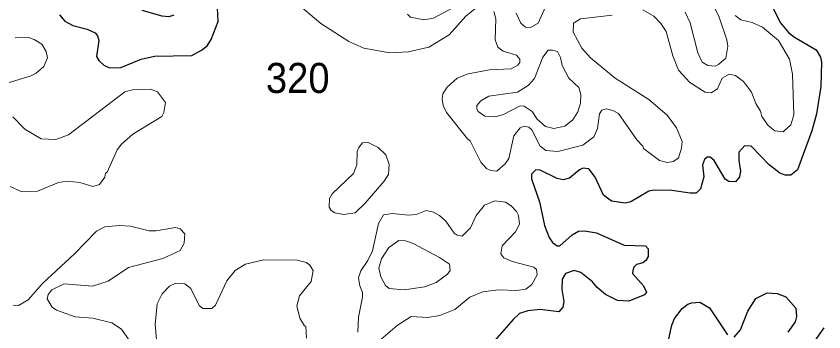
# Model space of a CAD drawing. Extents: x 763.2 to 816.8, y 7896.5 to 7952.7.
# Drawn here: x 801.261 to 805.563, y 7941.568 to 7943.248 of the extents above; entities that cross this region are included whole.
import ezdxf

# ---------------------------------------------------------------- set-up
doc = ezdxf.new("R2010")
doc.units = 0
doc.header["$LTSCALE"] = 0.064
doc.layers.add('1', color=7, linetype='Continuous', lineweight=25)
doc.layers.add('2', color=7, linetype='Continuous', lineweight=13)
doc.layers.add('21', color=7, linetype='Continuous')

msp = doc.modelspace()

# ---------------------------------------------------------------- linework, layer by layer
at = {"layer": '1'}
for points in [[(805.2193, 7943.4391), (805.3304, 7943.2137), (805.3739, 7943.1618), (805.4066, 7943.136), (805.5209, 7943.0683), (805.5443, 7943.0304), (805.5508, 7943.0033), (805.5461, 7942.8745)], [(801.4922, 7943.2558), (801.5206, 7943.2214), (801.5624, 7943.1977), (801.6393, 7943.1788), (801.6818, 7943.1589), (801.6946, 7943.1435), (801.7019, 7943.1194), (801.6892, 7943.0338), (801.7006, 7943.0126), (801.7282, 7942.9871), (801.7571, 7942.9731), (801.8174, 7942.9744), (801.9257, 7943.0189), (801.9972, 7943.0352), (802.196, 7943.0388), (802.2477, 7943.0668), (802.2774, 7943.0906), (802.2998, 7943.1244), (802.3363, 7943.2197), (802.3333, 7943.2902)], [(802.1008, 7943.254), (802.0741, 7943.2445), (802.0381, 7943.2475), (801.9319, 7943.2779)], [(805.5461, 7942.8745), (805.5235, 7942.7281), (805.4987, 7942.6385), (805.4222, 7942.4303), (805.3859, 7942.4029), (805.3565, 7942.4015)], [(805.3565, 7942.4015), (805.3283, 7942.4124), (805.2721, 7942.4565), (805.1763, 7942.5557), (805.1392, 7942.5587), (805.1092, 7942.5243), (805.109, 7942.4802), (805.1181, 7942.424), (805.1126, 7942.3924), (805.0922, 7942.3664), (805.0559, 7942.3681), (805.0373, 7942.3811), (804.9778, 7942.4793), (804.9566, 7942.4975), (804.9404, 7942.498), (804.9269, 7942.4853), (804.917, 7942.4577), (804.9231, 7942.394), (804.9057, 7942.3298), (804.8826, 7942.3071), (804.8502, 7942.306), (804.7523, 7942.3206), (804.6587, 7942.322), (804.6303, 7942.317), (804.5343, 7942.2602), (804.5058, 7942.2534), (804.4325, 7942.263), (804.3883, 7942.2954), (804.3443, 7942.3919), (804.3116, 7942.4353), (804.2791, 7942.4387), (804.2606, 7942.4313), (804.2082, 7942.3866), (804.1734, 7942.3765), (804.1423, 7942.384), (804.0519, 7942.4295), (804.0293, 7942.4297), (804.0064, 7942.4076), (804.0048, 7942.3824), (804.0488, 7942.2599), (804.0753, 7942.135), (804.0993, 7942.0707), (804.118, 7942.043), (804.1421, 7942.0254), (804.1573, 7942.0252), (804.2227, 7942.084), (804.2561, 7942.1035), (804.2881, 7942.1053), (804.352, 7942.0951), (804.4986, 7942.03), (804.6123, 7942.026), (804.6278, 7942.0095), (804.6274, 7941.9699), (804.6136, 7941.9473), (804.598, 7941.936), (804.5642, 7941.9267), (804.5502, 7941.9123), (804.5457, 7941.8946), (804.5438, 7941.8782), (804.6022, 7941.8134), (804.6173, 7941.7788), (804.607, 7941.765), (804.5238, 7941.7312), (804.4639, 7941.7355), (804.3994, 7941.7664), (804.3551, 7941.8041), (804.3309, 7941.8346), (804.269, 7941.8833), (804.233, 7941.8946), (804.1873, 7941.8783), (804.169, 7941.848), (804.1673, 7941.7938), (804.1769, 7941.7307), (804.1716, 7941.7005), (804.1513, 7941.6756), (804.0515, 7941.6877), (803.9865, 7941.6796), (803.9417, 7941.6658), (803.9071, 7941.6347), (803.7964, 7941.5061)], [(805.0852, 7941.5401), (805.1182, 7941.5788), (805.1569, 7941.6787), (805.2006, 7941.7463), (805.2602, 7941.7764), (805.3143, 7941.7732), (805.3608, 7941.7547), (805.413, 7941.6948), (805.4178, 7941.6492), (805.4104, 7941.6213), (805.3707, 7941.5668)], [(804.7247, 7941.4742), (804.7535, 7941.6041), (804.7672, 7941.6386), (804.8082, 7941.6928), (804.8378, 7941.7157), (804.8594, 7941.7235), (804.9029, 7941.7256), (804.9531, 7941.6969), (805.0499, 7941.5516)], [(805.4725, 7941.4584), (805.5637, 7941.5903)]]:
    msp.add_lwpolyline(points, dxfattribs=at)
at = {"layer": '2'}
for points in [[(803.7039, 7943.2869), (803.6566, 7943.248), (803.5662, 7943.1495), (803.4579, 7943.0834), (803.3502, 7943.0589), (803.2503, 7943.0536), (803.1121, 7943.0783), (803.0322, 7943.114), (802.8841, 7943.209), (802.6897, 7943.3734)], [(803.6101, 7943.3051), (803.4842, 7943.238), (803.4329, 7943.2296), (803.361, 7943.2433), (803.3444, 7943.2591)], [(804.0797, 7943.2979), (804.0405, 7943.2116), (804.0002, 7943.1887), (803.9735, 7943.1902), (803.9481, 7943.2103), (803.9236, 7943.2637)], [(805.0898, 7943.2521), (805.1196, 7943.228), (805.1808, 7943.2137), (805.2355, 7943.1899), (805.3209, 7943.1193), (805.3799, 7943.0191), (805.3965, 7942.9395), (805.4031, 7942.7239), (805.3862, 7942.6701), (805.3467, 7942.6331), (805.3008, 7942.6383), (805.2661, 7942.6664), (805.2332, 7942.7148), (805.2255, 7942.7424), (805.2003, 7942.7837), (805.1766, 7942.8442), (805.134, 7942.9002), (805.0914, 7942.9332), (805.0581, 7942.9399), (805.0216, 7942.9178), (804.9958, 7942.862), (804.9619, 7942.8401), (804.9311, 7942.8436), (804.8497, 7942.8951), (804.7887, 7942.96), (804.7575, 7943.0374), (804.7229, 7943.1664), (804.6948, 7943.2097), (804.657, 7943.2474), (804.5978, 7943.2819)], [(804.9691, 7943.3149), (805.0052, 7943.243), (805.0461, 7943.1226), (805.0514, 7943.0881), (805.0404, 7943.0252), (805.0024, 7942.9911), (804.983, 7942.9816), (804.9452, 7942.9861), (804.9152, 7943.0043), (804.8919, 7943.0531), (804.8507, 7943.2136), (804.8242, 7943.2693)], [(804.4393, 7942.7461), (804.4045, 7942.7544), (804.381, 7942.7476), (804.3683, 7942.7292), (804.3575, 7942.6503), (804.3377, 7942.6061), (804.279, 7942.5623), (804.1461, 7942.5277), (804.0822, 7942.5342), (804.0515, 7942.5572), (804.0067, 7942.6431), (803.9914, 7942.6575), (803.9649, 7942.6624), (803.9448, 7942.6546), (803.9109, 7942.6123), (803.8844, 7942.4906), (803.8656, 7942.4616), (803.8207, 7942.4234), (803.7883, 7942.4268), (803.766, 7942.4379), (803.7358, 7942.4709), (803.6782, 7942.5855), (803.6645, 7942.5952), (803.5532, 7942.7363), (803.5359, 7942.7732), (803.5296, 7942.8071), (803.5337, 7942.8343), (803.5559, 7942.8711), (803.6093, 7942.9187), (803.669, 7942.9421), (803.7821, 7942.963), (803.8977, 7942.9682), (803.9331, 7942.9873), (803.9429, 7943.0015), (803.9435, 7943.0188), (803.9251, 7943.0404), (803.8551, 7943.0615), (803.8258, 7943.0834), (803.8123, 7943.1216), (803.8153, 7943.2334), (803.8052, 7943.273)], [(804.4349, 7943.2543), (804.2667, 7943.2342), (804.2298, 7943.2105), (804.2267, 7943.1623), (804.2732, 7943.0786), (804.319, 7943.0266), (804.4503, 7942.918), (804.6307, 7942.8054), (804.7276, 7942.7216), (804.7785, 7942.6541), (804.8079, 7942.5819), (804.8048, 7942.5458), (804.7878, 7942.4947), (804.7624, 7942.4749), (804.7283, 7942.4689), (804.6864, 7942.4804)], [(801.2233, 7942.8952), (801.336, 7942.9296), (801.3673, 7942.9456), (801.4089, 7942.9796), (801.4272, 7943.0257), (801.4198, 7943.0603), (801.397, 7943.1001), (801.3572, 7943.1248), (801.3208, 7943.1357), (801.2558, 7943.1324)], [(801.2295, 7942.3417), (801.2913, 7942.3142), (801.3741, 7942.3176), (801.487, 7942.3628), (801.5318, 7942.3699), (801.5994, 7942.3628), (801.6693, 7942.3423), (801.7054, 7942.3524), (801.7328, 7942.3909), (801.7366, 7942.412), (801.7452, 7942.4187), (801.7996, 7942.5371), (801.8215, 7942.5667), (801.8825, 7942.6199), (802.037, 7942.7137), (802.0477, 7942.7362), (802.0568, 7942.7885), (802.0127, 7942.8461), (801.9767, 7942.8596), (801.8796, 7942.8563), (801.8396, 7942.8461), (801.5397, 7942.6173), (801.4727, 7942.5919), (801.3944, 7942.5949), (801.3061, 7942.6477), (801.2425, 7942.7128)], [(804.6864, 7942.4804), (804.602, 7942.5435), (804.5977, 7942.5569), (804.5666, 7942.5896), (804.469, 7942.7304), (804.4393, 7942.7461)], [(803.0811, 7941.5664), (803.0841, 7941.6471), (803.1056, 7941.7528), (803.1053, 7941.7775), (803.0908, 7941.8128), (803.0843, 7941.8549), (803.096, 7941.8926), (803.134, 7941.9488), (803.1579, 7941.9995), (803.1899, 7942.1454), (803.2169, 7942.1914), (803.266, 7942.1989), (803.3495, 7942.1892), (803.392, 7942.1921), (803.4437, 7942.2136), (803.4843, 7942.2052), (803.5164, 7942.1874), (803.5493, 7942.1579), (803.5944, 7942.093), (803.6096, 7942.0822), (803.6371, 7942.0779), (803.6799, 7942.1221), (803.7108, 7942.1881), (803.7552, 7942.2419), (803.8097, 7942.2647), (803.867, 7942.2576), (803.8976, 7942.2384), (803.9256, 7942.2088), (803.9371, 7942.1869), (803.9421, 7942.1409), (803.9197, 7942.1009), (803.8501, 7942.0263), (803.8424, 7941.9834), (803.8583, 7941.9627), (803.9021, 7941.9435), (804.0187, 7941.9132), (804.0325, 7941.9008), (804.0355, 7941.8722), (804.0079, 7941.8211), (803.9755, 7941.7953), (803.928, 7941.7882), (803.8294, 7941.7914), (803.7455, 7941.7811), (803.6767, 7941.7522), (803.5974, 7941.6872), (803.517, 7941.6554), (803.4514, 7941.6452), (803.3649, 7941.6496), (803.2899, 7941.6022), (803.203, 7941.5274)], [(801.4523, 7941.6996), (801.4263, 7941.7437), (801.4312, 7941.7668), (801.4504, 7941.7921), (801.5163, 7941.8241), (801.6665, 7941.8112), (801.7501, 7941.8386), (801.8586, 7941.9111), (802.0413, 7941.9578), (802.1343, 7942.002), (802.1555, 7942.0397), (802.1587, 7942.0904), (802.1345, 7942.1173), (802.1095, 7942.1233), (802.0071, 7942.1054), (801.9691, 7942.1054), (801.8697, 7942.1315), (801.8105, 7942.1349), (801.7334, 7942.1264), (801.6886, 7942.1047), (801.5711, 7941.9826), (801.4018, 7941.8264), (801.3252, 7941.7382), (801.274, 7941.7094), (801.2443, 7941.711)], [(802.8064, 7941.5349), (802.8032, 7941.5981), (802.7961, 7941.6004), (802.7708, 7941.6415), (802.7558, 7941.7076), (802.7703, 7941.7596), (802.8329, 7941.8365), (802.8424, 7941.8949), (802.8238, 7941.925), (802.8062, 7941.9374), (802.7598, 7941.9491), (802.5804, 7941.9524), (802.4825, 7941.9282), (802.4281, 7941.8941), (802.3826, 7941.8391), (802.3223, 7941.7105), (802.3035, 7941.6931), (802.255, 7941.693), (802.2355, 7941.7087), (802.1906, 7941.7988), (802.1585, 7941.8233), (802.1116, 7941.8268), (802.0769, 7941.811), (802.0381, 7941.7705), (802.0113, 7941.7182), (802.0012, 7941.6074), (802.0159, 7941.448)], [(801.8226, 7941.582), (801.7709, 7941.617), (801.6684, 7941.6415), (801.5754, 7941.6482), (801.4758, 7941.6829), (801.4523, 7941.6996)], [(801.8666, 7941.5196), (801.8226, 7941.582)]]:
    msp.add_lwpolyline(points, dxfattribs=at)
for points in [[(804.1697, 7942.986), (804.1606, 7943.0289), (804.1445, 7943.0595), (804.1169, 7943.0676), (804.0951, 7943.0665), (804.0655, 7943.0298), (804.0209, 7942.9173), (803.9875, 7942.8789), (803.9301, 7942.843), (803.7781, 7942.8228), (803.7357, 7942.7976), (803.714, 7942.7721), (803.7142, 7942.7526), (803.7215, 7942.7403), (803.7577, 7942.7154), (803.8115, 7942.7118), (803.8569, 7942.7244), (803.9456, 7942.7706), (803.9666, 7942.7691), (804.0086, 7942.7416), (804.0358, 7942.7002), (804.0799, 7942.6618), (804.1252, 7942.651), (804.1834, 7942.6625), (804.2264, 7942.697), (804.2523, 7942.7391), (804.2673, 7942.7851), (804.2691, 7942.831), (804.2575, 7942.8695), (804.2041, 7942.9184)], [(803.0758, 7942.4578), (803.0775, 7942.5278), (803.0855, 7942.5495), (803.1057, 7942.5735), (803.1356, 7942.5766), (803.1883, 7942.5486), (803.2303, 7942.5096), (803.2469, 7942.4596), (803.244, 7942.4056), (803.2184, 7942.3678), (803.1192, 7942.2538), (803.0658, 7942.2025), (803.0037, 7942.1925), (802.9587, 7942.2018), (802.9393, 7942.2146), (802.9281, 7942.2324), (802.9291, 7942.2778), (802.9438, 7942.303), (803.0569, 7942.4114)], [(803.4373, 7941.8083), (803.4973, 7941.8312), (803.5586, 7941.8749), (803.5724, 7941.8948), (803.5685, 7941.9281), (803.5151, 7941.9646), (803.3744, 7942.0381), (803.3347, 7942.052), (803.2998, 7942.0541), (803.2453, 7942.018), (803.2072, 7941.9568), (803.1927, 7941.9076), (803.2038, 7941.8602), (803.2272, 7941.8145), (803.2466, 7941.7995), (803.3265, 7941.7915)]]:
    msp.add_lwpolyline(points, close=True, dxfattribs=at)

# ---------------------------------------------------------------- texts
at = {"layer": '21', "width": 0.95}
msp.add_text('320', height=0.16, dxfattribs=at).set_placement((802.5909, 7942.8395))

doc.saveas('drawing.dxf')
